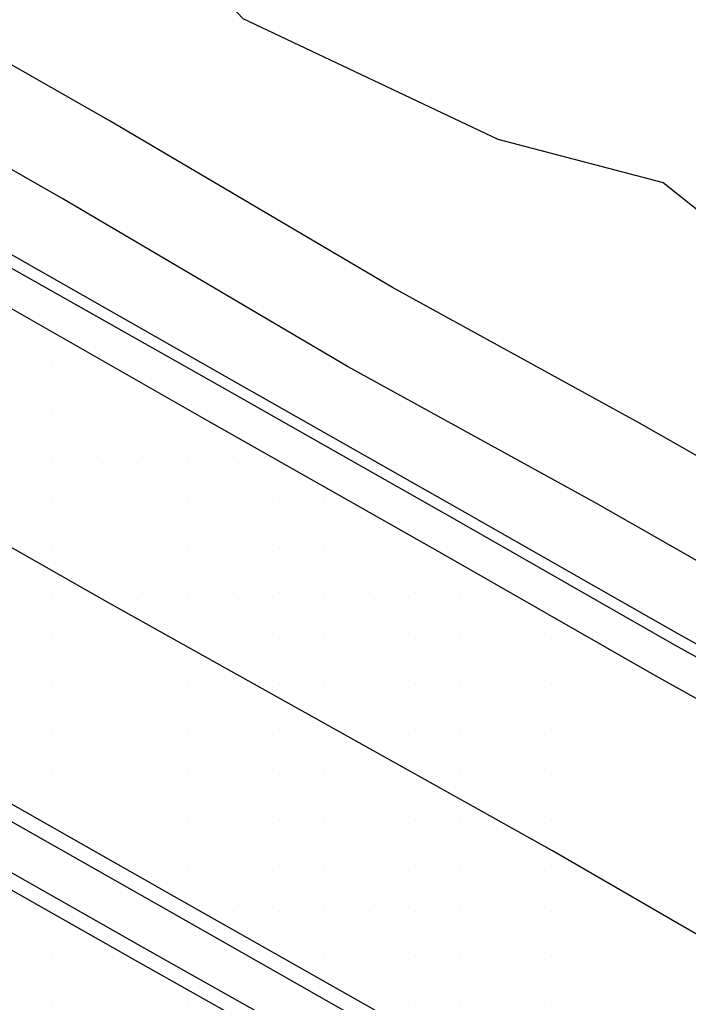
# Model space of a CAD drawing. Extents: x 1762120 to 1766775, y 709485 to 712965.
# Drawn here: x 1766112 to 1766148.7, y 710116.2 to 710170.2 of the extents above; entities that cross this region are included whole.
import ezdxf

# ---------------------------------------------------------------- set-up
doc = ezdxf.new("R2010")
doc.units = 0
for name, color, linetype in [('Exist DTM Drainline', 7, 'Continuous'), ('Exist DTM Scan Elevation Point', 7, 'Continuous'), ('Exist Roads Concrete Median Barrier', 7, 'Continuous'), ('Exist Roads Curbs', 7, 'Continuous'), ('Exist Roads EOP', 7, 'Continuous'), ('Exist Roads EOT', 7, 'Continuous'), ('PH Exist DTM Breakline', 7, 'Continuous')]:
    doc.layers.add(name, color=color, linetype=linetype)

msp = doc.modelspace()

# ---------------------------------------------------------------- linework, layer by layer
at = {"layer": 'Exist DTM Drainline'}
for points in [[(1766147.876, 710135.946), (1766136.027, 710142.714), (1766122.98, 710150.115), (1766109.998, 710157.445), (1766096.938, 710164.823), (1766083.959, 710172.343), (1766081.113, 710174.367), (1766079.31, 710176.353), (1766077.927, 710178.681), (1766076.856, 710181.36), (1766076.551, 710185.349), (1766077.134, 710187.707), (1766077.987, 710190.109), (1766079.411, 710192.319), (1766081.259, 710194.213), (1766085.337, 710196.576)], [(1766224.148, 710129.184), (1766220.54, 710127.373), (1766218.898, 710126.708), (1766215.095, 710125.462), (1766211.226, 710124.443), (1766207.298, 710123.629), (1766205.141, 710123.265), (1766201.153, 710122.809), (1766197.163, 710122.446), (1766193.166, 710122.321), (1766190.612, 710122.325), (1766186.569, 710122.459), (1766182.581, 710122.887), (1766178.651, 710123.624), (1766174.76, 710124.576), (1766170.905, 710125.72), (1766168.908, 710126.362), (1766165.067, 710127.627), (1766161.3, 710129.04), (1766157.663, 710130.712), (1766154.089, 710132.507), (1766147.876, 710135.946)]]:
    msp.add_lwpolyline(points, dxfattribs=at)
at = {"layer": 'Exist DTM Scan Elevation Point'}
for p, q in [((1766113.75, 710151.25), (1766113.75, 710151.25)), ((1766113.75, 710148.75), (1766113.75, 710148.75)), ((1766116.25, 710148.75), (1766116.25, 710148.75)), ((1766118.75, 710148.75), (1766118.75, 710148.75)), ((1766113.75, 710146.25), (1766113.75, 710146.25)), ((1766116.25, 710146.25), (1766116.25, 710146.25)), ((1766118.75, 710146.25), (1766118.75, 710146.25)), ((1766121.25, 710146.25), (1766121.25, 710146.25)), ((1766123.75, 710146.25), (1766123.75, 710146.25)), ((1766113.75, 710143.75), (1766113.75, 710143.75)), ((1766116.25, 710143.75), (1766116.25, 710143.75)), ((1766118.75, 710143.75), (1766118.75, 710143.75)), ((1766121.25, 710143.75), (1766121.25, 710143.75)), ((1766123.75, 710143.75), (1766123.75, 710143.75)), ((1766126.25, 710143.75), (1766126.25, 710143.75)), ((1766128.75, 710143.75), (1766128.75, 710143.75)), ((1766113.75, 710141.25), (1766113.75, 710141.25)), ((1766116.25, 710141.25), (1766116.25, 710141.25)), ((1766118.75, 710141.25), (1766118.75, 710141.25)), ((1766121.25, 710141.25), (1766121.25, 710141.25)), ((1766123.75, 710141.25), (1766123.75, 710141.25)), ((1766126.25, 710141.25), (1766126.25, 710141.25)), ((1766128.75, 710141.25), (1766128.75, 710141.25)), ((1766131.25, 710141.25), (1766131.25, 710141.25)), ((1766113.75, 710138.75), (1766113.75, 710138.75)), ((1766118.75, 710138.75), (1766118.75, 710138.75)), ((1766121.25, 710138.75), (1766121.25, 710138.75)), ((1766123.75, 710138.75), (1766123.75, 710138.75)), ((1766126.25, 710138.75), (1766126.25, 710138.75)), ((1766128.75, 710138.75), (1766128.75, 710138.75)), ((1766131.25, 710138.75), (1766131.25, 710138.75)), ((1766133.75, 710138.75), (1766133.75, 710138.75)), ((1766136.25, 710138.75), (1766136.25, 710138.75)), ((1766113.75, 710136.25), (1766113.75, 710136.25)), ((1766116.25, 710136.25), (1766116.25, 710136.25)), ((1766118.75, 710136.25), (1766118.75, 710136.25)), ((1766123.75, 710136.25), (1766123.75, 710136.25)), ((1766126.25, 710136.25), (1766126.25, 710136.25)), ((1766128.75, 710136.25), (1766128.75, 710136.25)), ((1766131.25, 710136.25), (1766131.25, 710136.25)), ((1766133.75, 710136.25), (1766133.75, 710136.25)), ((1766136.25, 710136.25), (1766136.25, 710136.25)), ((1766138.75, 710136.25), (1766138.75, 710136.25)), ((1766141.25, 710136.25), (1766141.25, 710136.25)), ((1766113.75, 710133.75), (1766113.75, 710133.75)), ((1766116.25, 710133.75), (1766116.25, 710133.75)), ((1766118.75, 710133.75), (1766118.75, 710133.75)), ((1766121.25, 710133.75), (1766121.25, 710133.75)), ((1766123.75, 710133.75), (1766123.75, 710133.75)), ((1766126.25, 710133.75), (1766126.25, 710133.75)), ((1766128.75, 710133.75), (1766128.75, 710133.75)), ((1766131.25, 710133.75), (1766131.25, 710133.75)), ((1766133.75, 710133.75), (1766133.75, 710133.75)), ((1766136.25, 710133.75), (1766136.25, 710133.75)), ((1766138.75, 710133.75), (1766138.75, 710133.75)), ((1766141.25, 710133.75), (1766141.25, 710133.75)), ((1766143.75, 710133.75), (1766143.75, 710133.75)), ((1766146.25, 710133.75), (1766146.25, 710133.75)), ((1766113.75, 710131.25), (1766113.75, 710131.25)), ((1766116.25, 710131.25), (1766116.25, 710131.25)), ((1766118.75, 710131.25), (1766118.75, 710131.25)), ((1766121.25, 710131.25), (1766121.25, 710131.25)), ((1766123.75, 710131.25), (1766123.75, 710131.25)), ((1766126.25, 710131.25), (1766126.25, 710131.25)), ((1766131.25, 710131.25), (1766131.25, 710131.25)), ((1766133.75, 710131.25), (1766133.75, 710131.25)), ((1766136.25, 710131.25), (1766136.25, 710131.25)), ((1766138.75, 710131.25), (1766138.75, 710131.25)), ((1766141.25, 710131.25), (1766141.25, 710131.25)), ((1766143.75, 710131.25), (1766143.75, 710131.25)), ((1766146.25, 710131.25), (1766146.25, 710131.25)), ((1766113.75, 710128.75), (1766113.75, 710128.75)), ((1766116.25, 710128.75), (1766116.25, 710128.75)), ((1766118.75, 710128.75), (1766118.75, 710128.75)), ((1766121.25, 710128.75), (1766121.25, 710128.75)), ((1766123.75, 710128.75), (1766123.75, 710128.75)), ((1766126.25, 710128.75), (1766126.25, 710128.75)), ((1766128.75, 710128.75), (1766128.75, 710128.75)), ((1766131.25, 710128.75), (1766131.25, 710128.75)), ((1766136.25, 710128.75), (1766136.25, 710128.75)), ((1766138.75, 710128.75), (1766138.75, 710128.75)), ((1766141.25, 710128.75), (1766141.25, 710128.75)), ((1766143.75, 710128.75), (1766143.75, 710128.75)), ((1766146.25, 710128.75), (1766146.25, 710128.75)), ((1766116.25, 710126.25), (1766116.25, 710126.25)), ((1766118.75, 710126.25), (1766118.75, 710126.25)), ((1766121.25, 710126.25), (1766121.25, 710126.25)), ((1766123.75, 710126.25), (1766123.75, 710126.25)), ((1766126.25, 710126.25), (1766126.25, 710126.25)), ((1766128.75, 710126.25), (1766128.75, 710126.25)), ((1766131.25, 710126.25), (1766131.25, 710126.25)), ((1766133.75, 710126.25), (1766133.75, 710126.25)), ((1766136.25, 710126.25), (1766136.25, 710126.25)), ((1766141.25, 710126.25), (1766141.25, 710126.25)), ((1766143.75, 710126.25), (1766143.75, 710126.25)), ((1766146.25, 710126.25), (1766146.25, 710126.25)), ((1766118.75, 710123.75), (1766118.75, 710123.75)), ((1766121.25, 710123.75), (1766121.25, 710123.75)), ((1766123.75, 710123.75), (1766123.75, 710123.75)), ((1766126.25, 710123.75), (1766126.25, 710123.75)), ((1766128.75, 710123.75), (1766128.75, 710123.75)), ((1766131.25, 710123.75), (1766131.25, 710123.75)), ((1766133.75, 710123.75), (1766133.75, 710123.75)), ((1766136.25, 710123.75), (1766136.25, 710123.75)), ((1766138.75, 710123.75), (1766138.75, 710123.75)), ((1766141.25, 710123.75), (1766141.25, 710123.75)), ((1766143.75, 710123.75), (1766143.75, 710123.75)), ((1766146.25, 710123.75), (1766146.25, 710123.75)), ((1766123.75, 710121.25), (1766123.75, 710121.25)), ((1766126.25, 710121.25), (1766126.25, 710121.25)), ((1766128.75, 710121.25), (1766128.75, 710121.25)), ((1766131.25, 710121.25), (1766131.25, 710121.25)), ((1766133.75, 710121.25), (1766133.75, 710121.25)), ((1766136.25, 710121.25), (1766136.25, 710121.25)), ((1766138.75, 710121.25), (1766138.75, 710121.25)), ((1766141.25, 710121.25), (1766141.25, 710121.25)), ((1766143.75, 710121.25), (1766143.75, 710121.25)), ((1766113.75, 710118.75), (1766113.75, 710118.75)), ((1766116.25, 710118.75), (1766116.25, 710118.75)), ((1766128.75, 710118.75), (1766128.75, 710118.75)), ((1766131.25, 710118.75), (1766131.25, 710118.75)), ((1766133.75, 710118.75), (1766133.75, 710118.75)), ((1766136.25, 710118.75), (1766136.25, 710118.75)), ((1766138.75, 710118.75), (1766138.75, 710118.75)), ((1766141.25, 710118.75), (1766141.25, 710118.75)), ((1766143.75, 710118.75), (1766143.75, 710118.75)), ((1766146.25, 710118.75), (1766146.25, 710118.75)), ((1766113.75, 710116.25), (1766113.75, 710116.25)), ((1766116.25, 710116.25), (1766116.25, 710116.25)), ((1766118.75, 710116.25), (1766118.75, 710116.25)), ((1766121.25, 710116.25), (1766121.25, 710116.25)), ((1766133.75, 710116.25), (1766133.75, 710116.25)), ((1766136.25, 710116.25), (1766136.25, 710116.25)), ((1766138.75, 710116.25), (1766138.75, 710116.25)), ((1766141.25, 710116.25), (1766141.25, 710116.25)), ((1766143.75, 710116.25), (1766143.75, 710116.25)), ((1766146.25, 710116.25), (1766146.25, 710116.25))]:
    msp.add_line(p, q, dxfattribs=at)
at = {"layer": 'Exist Roads Concrete Median Barrier'}
for points in [[(1766134.707, 710113.012), (1766120.079, 710121.335), (1766107.026, 710128.724), (1766093.962, 710136.093), (1766080.901, 710143.468), (1766067.855, 710150.816), (1766053.386, 710159.037), (1766046.791, 710162.795), (1766044.902, 710163.865), (1766041.432, 710165.833), (1766040.703, 710166.246), (1766036.748, 710168.439)], [(1766133.509, 710110.959), (1766118.884, 710119.201), (1766105.834, 710126.596), (1766092.781, 710133.985), (1766079.72, 710141.36), (1766066.692, 710148.716), (1766052.211, 710156.914), (1766048.541, 710160.291), (1766044.902, 710163.865)]]:
    msp.add_lwpolyline(points, dxfattribs=at)
at = {"layer": 'Exist Roads Curbs'}
for points in [[(1766148.15, 710136.5), (1766136.314, 710143.238), (1766123.265, 710150.636), (1766110.319, 710158.007), (1766097.244, 710165.36), (1766084.248, 710172.85), (1766081.497, 710174.838), (1766079.663, 710176.785), (1766078.437, 710178.851), (1766077.352, 710181.391), (1766077.068, 710185.381), (1766077.585, 710187.582), (1766078.565, 710189.947), (1766079.973, 710192.02), (1766081.882, 710193.883), (1766085.96, 710196.245)], [(1766223.791, 710129.693), (1766220.192, 710127.87), (1766218.73, 710127.27), (1766214.928, 710126.022), (1766211.054, 710125.019), (1766207.117, 710124.238), (1766205.116, 710123.89), (1766201.13, 710123.406), (1766197.144, 710123.008), (1766193.147, 710122.869), (1766190.712, 710122.883), (1766186.669, 710123.033), (1766182.674, 710123.425), (1766178.746, 710124.176), (1766174.866, 710125.188), (1766171.005, 710126.295), (1766169.16, 710126.873), (1766165.341, 710128.184), (1766161.584, 710129.616), (1766157.917, 710131.23), (1766154.365, 710133.068), (1766148.15, 710136.5)]]:
    msp.add_lwpolyline(points, dxfattribs=at)
at = {"layer": 'Exist Roads EOP'}
for points in [[(1766146.976, 710134.168), (1766135.066, 710140.983), (1766122.014, 710148.375), (1766109.031, 710155.767), (1766095.966, 710163.137), (1766082.987, 710170.656), (1766079.853, 710172.84), (1766078.146, 710174.944), (1766075.994, 710178.081), (1766074.826, 710181.241), (1766074.485, 710185.228), (1766075.075, 710188.25), (1766075.945, 710190.647), (1766077.37, 710193.404), (1766079.278, 710195.266), (1766083.356, 710197.629), (1766085.046, 710198.114)], [(1766133.095, 710110.244), (1766118.483, 710118.479), (1766105.43, 710125.868), (1766092.365, 710133.234), (1766079.313, 710140.626), (1766066.292, 710147.99), (1766051.79, 710156.151), (1766045.145, 710159.818), (1766040.472, 710162.533), (1766039.093, 710163.335), (1766035.147, 710165.545), (1766034.529, 710166.03), (1766034.129, 710166.812), (1766034.105, 710167.674), (1766034.393, 710168.451), (1766034.967, 710169.031), (1766035.592, 710169.329), (1766036.417, 710169.384), (1766037.135, 710169.135)], [(1766135.152, 710113.767), (1766120.492, 710122.062), (1766107.439, 710129.451), (1766094.381, 710136.831), (1766081.32, 710144.206), (1766068.267, 710151.558), (1766053.781, 710159.747), (1766047.176, 710163.488), (1766041.08, 710166.926), (1766037.135, 710169.135)], [(1766225.254, 710127.564), (1766221.665, 710125.727), (1766219.444, 710124.813), (1766215.643, 710123.558), (1766211.769, 710122.558), (1766207.845, 710121.731), (1766205.202, 710121.218), (1766201.215, 710120.727), (1766197.224, 710120.413), (1766193.227, 710120.264), (1766190.226, 710120.258), (1766186.193, 710120.442), (1766182.212, 710120.908), (1766178.281, 710121.645), (1766174.377, 710122.522), (1766170.521, 710123.667), (1766168.007, 710124.581), (1766164.178, 710125.871), (1766160.354, 710127.173), (1766156.754, 710128.916), (1766153.18, 710130.711), (1766146.976, 710134.168)]]:
    msp.add_lwpolyline(points, dxfattribs=at)
at = {"layer": 'Exist Roads EOT'}
for points in [[(1766116.924, 710138.167), (1766107.798, 710143.366), (1766081.547, 710158.198), (1766073.023, 710163.075), (1766038.696, 710182.486), (1766004.474, 710201.768), (1765969.548, 710221.544), (1765934.377, 710241.466), (1765900.84, 710260.049), (1765888.9, 710266.628), (1765879.591, 710271.811)], [(1766186.897, 709999.877), (1766188.076, 710001.351), (1766196.149, 710011.795), (1766197.37, 710013.48), (1766203.377, 710024.894), (1766204.063, 710026.411), (1766208.002, 710039.104), (1766208.384, 710041.169), (1766209.475, 710053.799), (1766209.211, 710056.17), (1766206.439, 710068.46), (1766205.717, 710070.662), (1766199.423, 710081.504), (1766198.148, 710083.538), (1766189.293, 710093.131), (1766187.862, 710094.515), (1766177.313, 710102.277), (1766175.834, 710103.349), (1766164.973, 710110.536), (1766163.06, 710111.715), (1766149.85, 710119.614), (1766141.28, 710124.576), (1766116.924, 710138.167)]]:
    msp.add_lwpolyline(points, dxfattribs=at)
at = {"layer": 'PH Exist DTM Breakline'}
for points in [[(1766182.15, 710132.628), (1766175.8, 710134.354), (1766169.133, 710136.358), (1766162.75, 710139.011), (1766156.644, 710142.032), (1766146.053, 710148.063), (1766132.488, 710155.524), (1766116.871, 710164.713), (1766104.536, 710171.757), (1766092.432, 710178.64), (1766084.849, 710182.911)], [(1766180.838, 710127.803), (1766174.424, 710129.547), (1766167.449, 710131.643), (1766160.68, 710134.457), (1766154.297, 710137.615), (1766143.61, 710143.7), (1766130.015, 710151.178), (1766114.363, 710160.387), (1766102.061, 710167.413), (1766089.969, 710174.288), (1766081.438, 710179.094)], [(1766116.819, 710178.184), (1766124.267, 710170.293), (1766138.272, 710163.667), (1766147.354, 710161.28), (1766161.685, 710149.887), (1766170.748, 710141.966)]]:
    msp.add_lwpolyline(points, dxfattribs=at)

doc.saveas('drawing.dxf')
